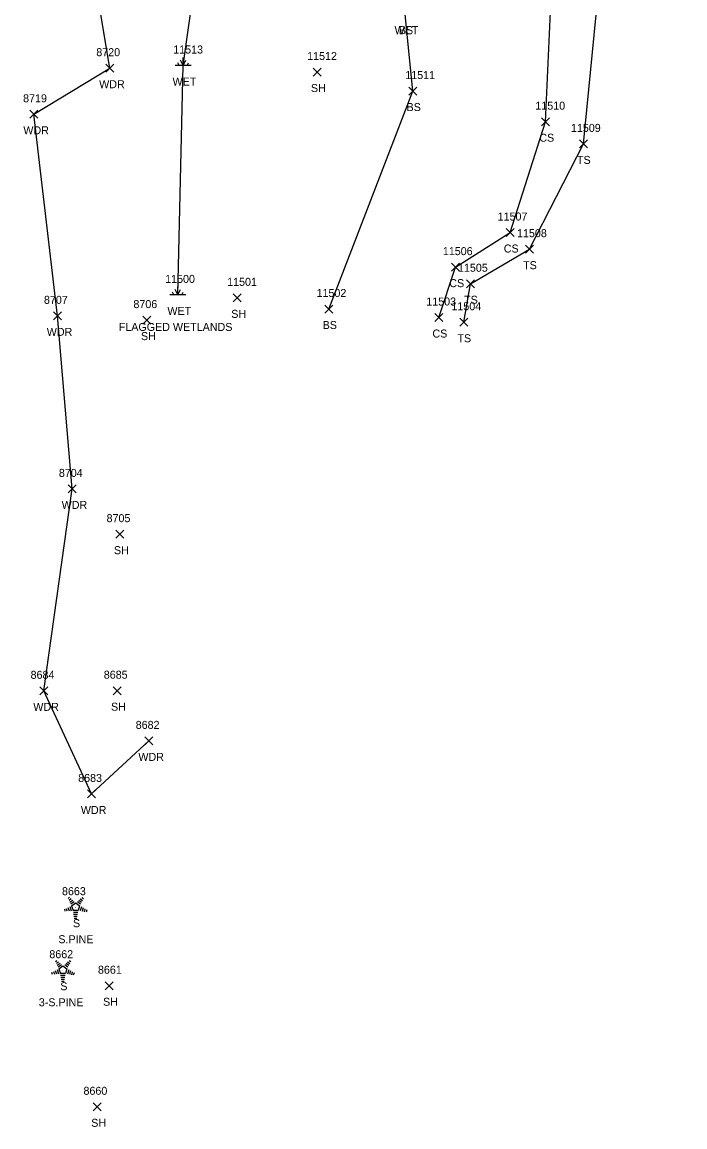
# Model space of a CAD drawing. Extents: x 1462089 to 1464015, y 730534 to 736144.
# Drawn here: x 1463296.8 to 1463462.3, y 734007.7 to 734283.7 of the extents above; entities that cross this region are included whole.
import ezdxf

# ---------------------------------------------------------------- set-up
doc = ezdxf.new("R2010")
doc.units = 0
for name, color, linetype in [('L_A', 7, 'Continuous'), ('L_C', 7, 'Continuous'), ('L_I', 7, 'Continuous'), ('L_TIC', 7, 'Continuous'), ('LAWA', 7, 'Continuous'), ('LELB', 7, 'Continuous'), ('LTC', 7, 'Continuous'), ('LWET', 7, 'Continuous')]:
    doc.layers.add(name, color=color, linetype=linetype)

msp = doc.modelspace()

# ---------------------------------------------------------------- linework, layer by layer
at = {"layer": 'L_TIC'}
for points in [[(1463317.7, 734271.19), (1463319.7, 734273.19)], [(1463319.7, 734271.19), (1463317.7, 734273.19)], [(1463369.47, 734270.23), (1463371.47, 734272.23)], [(1463371.47, 734270.23), (1463369.47, 734272.23)], [(1463393.4, 734265.48), (1463395.4, 734267.48)], [(1463395.4, 734265.48), (1463393.4, 734267.48)], [(1463298.77, 734259.67), (1463300.77, 734261.67)], [(1463300.77, 734259.67), (1463298.77, 734261.67)], [(1463426.54, 734257.82), (1463428.54, 734259.82)], [(1463428.54, 734257.82), (1463426.54, 734259.82)], [(1463436, 734252.27), (1463438, 734254.27)], [(1463438, 734252.27), (1463436, 734254.27)], [(1463417.68, 734230.13), (1463419.68, 734232.13)], [(1463419.68, 734230.13), (1463417.68, 734232.13)], [(1463422.53, 734225.97), (1463424.53, 734227.97)], [(1463424.53, 734225.97), (1463422.53, 734227.97)], [(1463404.06, 734221.48), (1463406.06, 734223.48)], [(1463406.06, 734221.48), (1463404.06, 734223.48)], [(1463407.79, 734217.33), (1463409.79, 734219.33)], [(1463409.79, 734217.33), (1463407.79, 734219.33)], [(1463349.56, 734213.81), (1463351.56, 734215.81)], [(1463351.56, 734213.81), (1463349.56, 734215.81)], [(1463372.45, 734211.02), (1463374.45, 734213.02)], [(1463374.45, 734211.02), (1463372.45, 734213.02)], [(1463304.62, 734209.31), (1463306.62, 734211.31)], [(1463306.62, 734209.31), (1463304.62, 734211.31)], [(1463327.01, 734208.25), (1463329.01, 734210.25)], [(1463329.01, 734208.25), (1463327.01, 734210.25)], [(1463399.86, 734208.89), (1463401.86, 734210.89)], [(1463401.86, 734208.89), (1463399.86, 734210.89)], [(1463406.14, 734207.71), (1463408.14, 734209.71)], [(1463408.14, 734207.71), (1463406.14, 734209.71)], [(1463308.33, 734166.07), (1463310.33, 734168.07)], [(1463310.33, 734166.07), (1463308.33, 734168.07)], [(1463320.26, 734154.76), (1463322.26, 734156.76)], [(1463322.26, 734154.76), (1463320.26, 734156.76)], [(1463301.24, 734115.62), (1463303.24, 734117.62)], [(1463303.24, 734115.62), (1463301.24, 734117.62)], [(1463319.53, 734115.65), (1463321.53, 734117.65)], [(1463321.53, 734115.65), (1463319.53, 734117.65)], [(1463327.5, 734103.11), (1463329.5, 734105.11)], [(1463329.5, 734103.11), (1463327.5, 734105.11)], [(1463313.12, 734089.85), (1463315.12, 734091.85)], [(1463315.12, 734089.85), (1463313.12, 734091.85)], [(1463317.55, 734041.93), (1463319.55, 734043.93)], [(1463319.55, 734041.93), (1463317.55, 734043.93)], [(1463314.59, 734011.69), (1463316.59, 734013.69)], [(1463316.59, 734011.69), (1463314.59, 734013.69)]]:
    msp.add_lwpolyline(points, dxfattribs=at)
at = {"layer": 'LAWA'}
msp.add_lwpolyline([(1463328.5, 734104.11), (1463314.12, 734090.85), (1463302.24, 734116.62), (1463309.33, 734167.07), (1463305.62, 734210.31), (1463299.77, 734260.67), (1463318.7, 734272.19), (1463314.85, 734295.69), (1463330.54, 734318.54), (1463330.49, 734348.24), (1463315.46, 734371.33), (1463305.83, 734416.38), (1463289.99, 734453.57), (1463295.17, 734463.05), (1463295.3, 734469.07)], dxfattribs=at)
at = {"layer": 'LELB'}
for points in [[(1463407.14, 734208.71), (1463408.79, 734218.33), (1463423.53, 734226.97), (1463437, 734253.27), (1463442.41, 734308.48), (1463462.19, 734329.32), (1463462.35, 734370.53), (1463455.39, 734421.52), (1463438.14, 734440.05), (1463450.83, 734441.88), (1463446.93, 734456.61)], [(1463400.86, 734209.89), (1463405.06, 734222.48), (1463418.68, 734231.13), (1463427.54, 734258.82), (1463429.79, 734308.32), (1463444.52, 734347.85), (1463445.61, 734385.12), (1463448.04, 734407.01), (1463441.65, 734424.74)], [(1463373.45, 734212.02), (1463394.4, 734266.48), (1463392.46, 734285.69), (1463410.36, 734310.58), (1463431.99, 734350.47), (1463434.72, 734384.94)]]:
    msp.add_lwpolyline(points, dxfattribs=at)
at = {"layer": 'LTC'}
for p, q in [((1463308.33, 734064.77), (1463308.69, 734065.03)), ((1463308.54, 734064.3), (1463309.07, 734064.69)), ((1463308.75, 734063.84), (1463309.46, 734064.35)), ((1463308.96, 734063.37), (1463309.84, 734064.01)), ((1463309.19, 734062.92), (1463310.2, 734063.65)), ((1463310.2, 734063.65), (1463311.19, 734062.93)), ((1463310.62, 734063.96), (1463311.43, 734063.37)), ((1463310.99, 734064.31), (1463311.67, 734063.82)), ((1463311.36, 734064.66), (1463311.91, 734064.26)), ((1463311.73, 734065.01), (1463312.15, 734064.7)), ((1463307.37, 734062.05), (1463307.52, 734061.58)), ((1463307.82, 734062.26), (1463308.03, 734061.61)), ((1463308.28, 734062.48), (1463308.55, 734061.65)), ((1463308.73, 734062.7), (1463309.06, 734061.68)), ((1463309.19, 734062.92), (1463309.57, 734061.72)), ((1463310.8, 734061.72), (1463309.57, 734061.72)), ((1463310.77, 734061.22), (1463309.62, 734061.22)), ((1463311.19, 734062.93), (1463310.8, 734061.72)), ((1463311.63, 734062.65), (1463311.29, 734061.62)), ((1463312.08, 734062.4), (1463311.79, 734061.52)), ((1463312.52, 734062.15), (1463312.28, 734061.42)), ((1463312.97, 734061.9), (1463312.78, 734061.33)), ((1463310.68, 734060.72), (1463309.69, 734060.72)), ((1463310.6, 734060.22), (1463309.77, 734060.22)), ((1463310.51, 734059.72), (1463309.84, 734059.72)), ((1463305.17, 734049.02), (1463305.52, 734049.28)), ((1463305.38, 734048.55), (1463305.91, 734048.94)), ((1463305.59, 734048.09), (1463306.29, 734048.6)), ((1463305.8, 734047.62), (1463306.67, 734048.26)), ((1463306.02, 734047.17), (1463307.03, 734047.9)), ((1463306.02, 734047.17), (1463306.41, 734045.97)), ((1463307.03, 734047.9), (1463308.03, 734047.18)), ((1463307.45, 734048.21), (1463308.26, 734047.62)), ((1463308.03, 734047.18), (1463307.64, 734045.97)), ((1463307.82, 734048.56), (1463308.5, 734048.07)), ((1463308.19, 734048.91), (1463308.74, 734048.51)), ((1463308.56, 734049.26), (1463308.98, 734048.95)), ((1463304.2, 734046.3), (1463304.35, 734045.83)), ((1463304.65, 734046.51), (1463304.87, 734045.86)), ((1463305.11, 734046.73), (1463305.38, 734045.89)), ((1463305.57, 734046.95), (1463305.9, 734045.93)), ((1463307.64, 734045.97), (1463306.41, 734045.97)), ((1463307.6, 734045.47), (1463306.45, 734045.47)), ((1463307.52, 734044.97), (1463306.53, 734044.97)), ((1463307.43, 734044.47), (1463306.6, 734044.47)), ((1463308.47, 734046.9), (1463308.13, 734045.86)), ((1463308.91, 734046.65), (1463308.62, 734045.77)), ((1463309.36, 734046.4), (1463309.12, 734045.67)), ((1463309.8, 734046.15), (1463309.61, 734045.58)), ((1463307.35, 734043.97), (1463306.67, 734043.97))]:
    msp.add_line(p, q, dxfattribs=at)
at = {"layer": 'LWET'}
for p, q in [((1463336.01, 734272.86), (1463335.68, 734273.52)), ((1463337.01, 734272.86), (1463336.35, 734274.19)), ((1463337.01, 734272.86), (1463337.01, 734274.86)), ((1463337.01, 734272.86), (1463337.68, 734274.19)), ((1463338.01, 734272.86), (1463338.35, 734273.52)), ((1463339.01, 734272.86), (1463335.01, 734272.86)), ((1463337.73, 734215.54), (1463333.73, 734215.54)), ((1463334.73, 734215.54), (1463334.4, 734216.21)), ((1463335.73, 734215.54), (1463335.07, 734216.88)), ((1463335.73, 734215.54), (1463335.73, 734217.54)), ((1463335.73, 734215.54), (1463336.4, 734216.88)), ((1463336.73, 734215.54), (1463337.07, 734216.21))]:
    msp.add_line(p, q, dxfattribs=at)
msp.add_lwpolyline([(1463335.73, 734215.54), (1463337.01, 734272.86), (1463345.6, 734333.49), (1463347.87, 734367.53), (1463390.37, 734374.41), (1463409.25, 734381.77), (1463417.49, 734406.34), (1463434.57, 734422.74), (1463441.65, 734424.74)], dxfattribs=at)

# ---------------------------------------------------------------- texts
at = {"layer": 'L_A'}
for s, p in [('WET', (1463389.84, 734280.69)), ('BS', (1463390.9, 734280.69)), ('WDR', (1463316.06, 734267.19)), ('WET', (1463334.39, 734267.86)), ('SH', (1463368.95, 734266.23)), ('BS', (1463392.84, 734261.48)), ('WDR', (1463297.13, 734255.67)), ('CS', (1463425.99, 734253.82)), ('TS', (1463435.41, 734248.27)), ('CS', (1463417.12, 734226.13)), ('TS', (1463421.94, 734221.97)), ('CS', (1463403.5, 734217.48)), ('TS', (1463407.2, 734213.33)), ('WET', (1463333.11, 734210.54)), ('SH', (1463349.05, 734209.81)), ('WDR', (1463302.98, 734205.31)), ('BS', (1463371.89, 734207.02)), ('SH', (1463326.5, 734204.25)), ('CS', (1463399.3, 734204.89)), ('TS', (1463405.55, 734203.71)), ('WDR', (1463306.7, 734162.07)), ('SH', (1463319.75, 734150.76)), ('WDR', (1463299.61, 734111.62)), ('SH', (1463319.02, 734111.65)), ('WDR', (1463325.86, 734099.11)), ('WDR', (1463311.49, 734085.85)), ('S', (1463309.52, 734057.56)), ('S', (1463306.36, 734041.81)), ('SH', (1463317.04, 734037.93)), ('SH', (1463314.08, 734007.69))]:
    msp.add_text(s, height=2, dxfattribs=at).set_placement(p)
at = {"layer": 'L_C'}
for s, p in [('FLAGGED WETLANDS', (1463320.96, 734206.54)), ('S.PINE', (1463305.87, 734053.56)), ('3-S.PINE', (1463300.99, 734037.81))]:
    msp.add_text(s, height=2, dxfattribs=at).set_placement(p)
at = {"layer": 'L_I'}
for s, p in [('8720', (1463315.35, 734275.19)), ('11513', (1463334.56, 734275.86)), ('11512', (1463368.01, 734274.23)), ('11511', (1463392.51, 734269.48)), ('8719', (1463297.07, 734263.67)), ('11510', (1463425, 734261.82)), ('11509', (1463433.89, 734256.27)), ('11507', (1463415.58, 734234.13)), ('11508', (1463420.43, 734229.97)), ('11506', (1463401.9, 734225.48)), ('11505', (1463405.68, 734221.33)), ('11500', (1463332.55, 734218.54)), ('11501', (1463348.03, 734217.81)), ('11502', (1463370.35, 734215.02)), ('8707', (1463302.28, 734213.31)), ('8706', (1463324.62, 734212.25)), ('11503', (1463397.76, 734212.89)), ('11504', (1463404.04, 734211.71)), ('8704', (1463306, 734170.07)), ('8705', (1463317.92, 734158.76)), ('8684', (1463298.94, 734119.62)), ('8685', (1463317.22, 734119.65)), ('8682', (1463325.19, 734107.11)), ('8683', (1463310.82, 734093.85)), ('8663', (1463306.78, 734065.56)), ('8662', (1463303.62, 734049.81)), ('8661', (1463315.76, 734045.93)), ('8660', (1463312.15, 734015.69))]:
    msp.add_text(s, height=2, dxfattribs=at).set_placement(p)
at = {"layer": 'LTC'}
for p in [(1463310.08, 734062.66), (1463306.91, 734046.91)]:
    msp.add_text('.', height=1.04, rotation=270, dxfattribs=at).set_placement(p)

doc.saveas('drawing.dxf')
